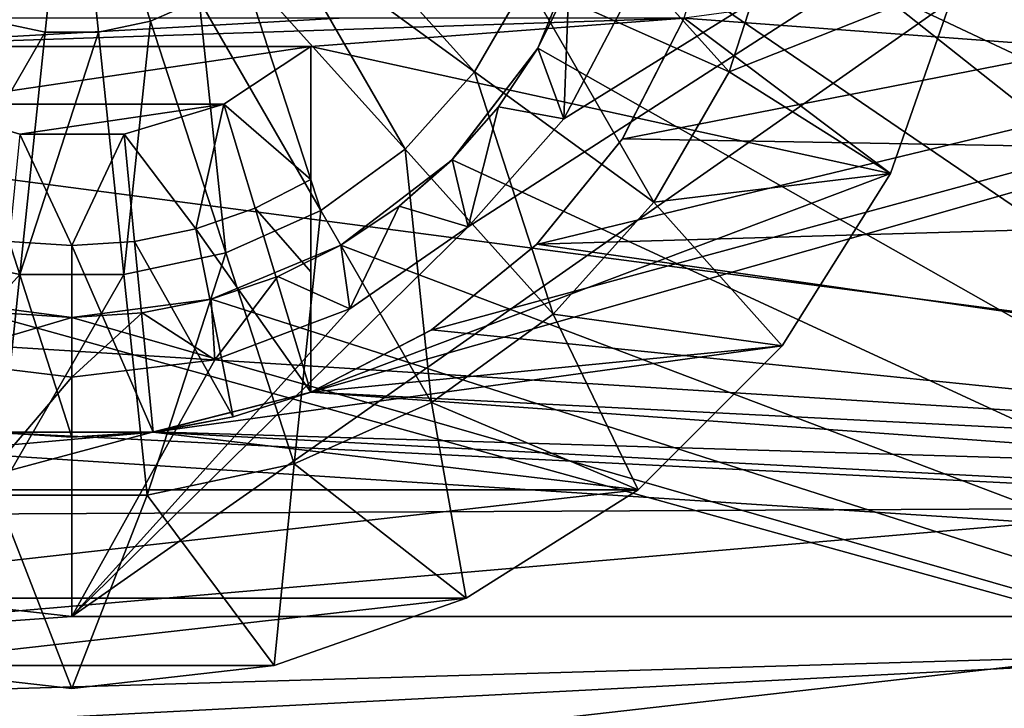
# Model space of a CAD drawing. Header units: millimetres. Extents: x -182 to 217, y -96 to 236.
# Tile 273 of 458: x 39.38 to 43.5, y -3.88 to -1.01. Entities that reach past the tile are written whole.
import ezdxf

# ---------------------------------------------------------------- set-up
doc = ezdxf.new("R2010")
doc.units = ezdxf.units.MM
doc.header["$LTSCALE"] = 52.148148
for name, color, linetype in [('705', 7, 'CONTINUOUS'), ('706', 7, 'CONTINUOUS'), ('712', 7, 'CONTINUOUS'), ('717', 7, 'CONTINUOUS'), ('718', 7, 'CONTINUOUS'), ('720', 7, 'CONTINUOUS'), ('722', 7, 'CONTINUOUS'), ('728', 7, 'CONTINUOUS'), ('729', 7, 'CONTINUOUS'), ('731', 7, 'CONTINUOUS'), ('732', 7, 'CONTINUOUS'), ('734', 7, 'CONTINUOUS'), ('735', 7, 'CONTINUOUS'), ('736', 7, 'CONTINUOUS'), ('737', 7, 'CONTINUOUS'), ('770', 7, 'CONTINUOUS'), ('772', 7, 'CONTINUOUS'), ('782', 7, 'CONTINUOUS'), ('783', 7, 'CONTINUOUS'), ('784', 7, 'CONTINUOUS'), ('792', 7, 'CONTINUOUS'), ('795', 7, 'CONTINUOUS'), ('798', 7, 'CONTINUOUS'), ('804', 7, 'CONTINUOUS')]:
    doc.layers.add(name, color=color, linetype=linetype)

msp = doc.modelspace()

# ---------------------------------------------------------------- linework, layer by layer
at = {"layer": '705', "color": 7, "linetype": 'CONTINUOUS', "true_color": 0xaaaaaa}
for points in [[(51.1411, 0, -22.5), (51.1403, -1.6654, -22.4383), (42.35, 0, -22.5), (51.1411, 0, -22.5)], [(42.35, 0, -22.5), (51.1403, -1.6654, -22.4383), (42.3026, -0.5082, -22.4943), (42.35, 0, -22.5)], [(42.3026, -0.5082, -22.4943), (51.1403, -1.6654, -22.4383), (42.1617, -1, -22.4778), (42.3026, -0.5082, -22.4943)], [(42.1617, -1, -22.4778), (51.1403, -1.6654, -22.4383), (41.9024, -1.5037, -22.4497), (42.1617, -1, -22.4778)], [(41.9024, -1.5037, -22.4497), (51.1403, -1.6654, -22.4383), (41.5445, -1.9445, -22.4158), (41.9024, -1.5037, -22.4497)], [(51.1403, -1.6654, -22.4383), (51.1395, -3.3218, -22.2534), (41.5445, -1.9445, -22.4158), (51.1403, -1.6654, -22.4383)], [(41.5445, -1.9445, -22.4158), (51.1395, -3.3218, -22.2534), (41.1037, -2.3025, -22.3819), (41.5445, -1.9445, -22.4158)], [(41.1037, -2.3025, -22.3819), (51.1395, -3.3218, -22.2534), (40.6, -2.5617, -22.3537), (41.1037, -2.3025, -22.3819)], [(40.6, -2.5617, -22.3537), (51.1395, -3.3218, -22.2534), (39.9399, -2.7289, -22.3339), (40.6, -2.5617, -22.3537)], [(51.1395, -3.3218, -22.2534), (31.897, -4.3172, -22.0819), (39.2601, -2.7289, -22.3339), (51.1395, -3.3218, -22.2534)], [(39.9399, -2.7289, -22.3339), (51.1395, -3.3218, -22.2534), (39.2601, -2.7289, -22.3339), (39.9399, -2.7289, -22.3339)], [(51.1389, -4.96, -21.9465), (31.897, -4.3172, -22.0819), (51.1395, -3.3218, -22.2534), (51.1389, -4.96, -21.9465)]]:
    msp.add_3dface(points, dxfattribs=at)
at = {"layer": '706', "color": 7, "linetype": 'CONTINUOUS', "true_color": 0xaaaaaa}
for points in [[(21.6, 1.6814, 22.4371), (21.6, -1.6814, 22.4371), (43.6, 0.0143, 22.5), (21.6, 1.6814, 22.4371)], [(43.6, 0.0143, 22.5), (21.6, -1.6814, 22.4371), (43.647, -3.1081, 22.2843), (43.6, 0.0143, 22.5)], [(21.6, -1.6814, 22.4371), (21.6, -5.0066, 21.9359), (43.647, -3.1081, 22.2843), (21.6, -1.6814, 22.4371)], [(43.647, -3.1081, 22.2843), (21.6, -5.0066, 21.9359), (43.7855, -6.18, 21.6346), (43.647, -3.1081, 22.2843)]]:
    msp.add_3dface(points, dxfattribs=at)
at = {"layer": '712', "color": 7, "linetype": 'CONTINUOUS', "true_color": 0xaaaaaa}
for points in [[(49.6, 0, 20.2668), (49.6, -3.0208, 20.0404), (26.5983, 0, 20.8691), (49.6, 0, 20.2668)], [(26.5983, 0, 20.8691), (49.6, -3.0208, 20.0404), (26.5983, -1.5713, 20.8099), (26.5983, 0, 20.8691)], [(49.6, -3.0208, -20.0404), (49.6, 0, -20.2668), (40.6, -2.5617, -20.3418), (49.6, -3.0208, -20.0404)], [(40.6, -2.5617, -20.3418), (49.6, 0, -20.2668), (41.1032, -2.3028, -20.3595), (40.6, -2.5617, -20.3418)], [(41.1032, -2.3028, -20.3595), (49.6, 0, -20.2668), (41.5436, -1.9455, -20.3851), (41.1032, -2.3028, -20.3595)], [(41.5436, -1.9455, -20.3851), (49.6, 0, -20.2668), (41.9018, -1.5047, -20.413), (41.5436, -1.9455, -20.3851)], [(41.9018, -1.5047, -20.413), (49.6, 0, -20.2668), (42.1617, -1, -20.4371), (41.9018, -1.5047, -20.413)], [(26.5983, -1.5713, 20.8099), (49.6, -3.0208, 20.0404), (26.5983, -3.1336, 20.6325), (26.5983, -1.5713, 20.8099)], [(39.9413, -2.7287, -20.3375), (49.6, -3.0208, -20.0404), (40.6, -2.5617, -20.3418), (39.9413, -2.7287, -20.3375)], [(49.6, -3.0208, -20.0404), (39.9413, -2.7287, -20.3375), (30.9771, -5.135, -20.1092), (49.6, -3.0208, -20.0404)], [(39.9413, -2.7287, -20.3375), (39.2612, -2.7291, -20.3554), (30.9771, -5.135, -20.1092), (39.9413, -2.7287, -20.3375)], [(49.6, -3.0208, 20.0404), (49.6, -5.974, 19.3663), (26.5983, -3.1336, 20.6325), (49.6, -3.0208, 20.0404)], [(49.6, -5.974, -19.3663), (49.6, -3.0208, -20.0404), (30.9771, -5.135, -20.1092), (49.6, -5.974, -19.3663)], [(26.5983, -3.1336, 20.6325), (49.6, -5.974, 19.3663), (26.5983, -4.6782, 20.338), (26.5983, -3.1336, 20.6325)]]:
    msp.add_3dface(points, dxfattribs=at)
at = {"layer": '717', "color": 7, "linetype": 'CONTINUOUS', "true_color": 0xaaaaaa}
for points in [[(39.6, -3.5, -7), (32.6, -4, -7), (38.8211, -3.4122, -7), (39.6, -3.5, -7)], [(49.6, -3.5, -7), (49.6, -4, -7), (32.6, -4, -7), (49.6, -3.5, -7)], [(49.6, -3.5, -7), (32.6, -4, -7), (39.6, -3.5, -7), (49.6, -3.5, -7)]]:
    msp.add_3dface(points, dxfattribs=at)
at = {"layer": '718', "color": 7, "linetype": 'CONTINUOUS', "true_color": 0xaaaaaa}
for points in [[(49.6, -4, 7), (49.6, 4, 7), (32.6, 4, 7), (49.6, -4, 7)], [(49.6, -4, 7), (32.6, 4, 7), (32.6, -4, 7), (49.6, -4, 7)]]:
    msp.add_3dface(points, dxfattribs=at)
at = {"layer": '720', "color": 7, "linetype": 'CONTINUOUS', "true_color": 0xaaaaaa}
for points in [[(32.6, -4.55, 4.55), (32.6, 4.55, 4.55), (47.6, 4.55, 4.55), (32.6, -4.55, 4.55)], [(47.6, -4.55, 4.55), (32.6, -4.55, 4.55), (47.6, 4.55, 4.55), (47.6, -4.55, 4.55)]]:
    msp.add_3dface(points, dxfattribs=at)
at = {"layer": '722', "color": 7, "linetype": 'CONTINUOUS', "true_color": 0xaaaaaa}
for points in [[(47.6, -4.55, -4.55), (47.6, 4.55, -4.55), (41.191, 1.591, -4.55), (47.6, -4.55, -4.55)], [(41.5486, 1.125, -4.55), (47.6, -4.55, -4.55), (41.191, 1.591, -4.55), (41.5486, 1.125, -4.55)], [(41.7733, 0.5824, -4.55), (47.6, -4.55, -4.55), (41.5486, 1.125, -4.55), (41.7733, 0.5824, -4.55)], [(41.85, 0, -4.55), (47.6, -4.55, -4.55), (41.7733, 0.5824, -4.55), (41.85, 0, -4.55)], [(41.7733, -0.5824, -4.55), (47.6, -4.55, -4.55), (41.85, 0, -4.55), (41.7733, -0.5824, -4.55)], [(41.5486, -1.125, -4.55), (47.6, -4.55, -4.55), (41.7733, -0.5824, -4.55), (41.5486, -1.125, -4.55)], [(41.191, -1.591, -4.55), (47.6, -4.55, -4.55), (41.5486, -1.125, -4.55), (41.191, -1.591, -4.55)], [(40.725, -1.9485, -4.55), (47.6, -4.55, -4.55), (41.191, -1.591, -4.55), (40.725, -1.9485, -4.55)], [(40.1823, -2.1733, -4.55), (47.6, -4.55, -4.55), (40.725, -1.9485, -4.55), (40.1823, -2.1733, -4.55)], [(32.6, -4.55, -4.55), (47.6, -4.55, -4.55), (39.0177, -2.1733, -4.55), (32.6, -4.55, -4.55)], [(47.6, -4.55, -4.55), (39.6, -2.25, -4.55), (39.0177, -2.1733, -4.55), (47.6, -4.55, -4.55)], [(39.6, -2.25, -4.55), (47.6, -4.55, -4.55), (40.1823, -2.1733, -4.55), (39.6, -2.25, -4.55)]]:
    msp.add_3dface(points, dxfattribs=at)
at = {"layer": '728', "color": 7, "linetype": 'CONTINUOUS', "true_color": 0xaaaaaa}
for points in [[(49.6, 3.5, -8.5), (49.6, -3.5, -8.5), (39.6, -3.5, -8.5), (49.6, 3.5, -8.5)], [(49.6, 3.5, -8.5), (39.6, -3.5, -8.5), (41.2579, -1.8712, -8.5), (49.6, 3.5, -8.5)], [(41.6575, -1.42, -8.5), (49.6, 3.5, -8.5), (41.2579, -1.8712, -8.5), (41.6575, -1.42, -8.5)], [(41.9376, -0.8864, -8.5), (49.6, 3.5, -8.5), (41.6575, -1.42, -8.5), (41.9376, -0.8864, -8.5)], [(41.2579, -1.8712, -8.5), (39.6, -3.5, -8.5), (40.762, -2.2136, -8.5), (41.2579, -1.8712, -8.5)], [(40.762, -2.2136, -8.5), (39.6, -3.5, -8.5), (40.1984, -2.4273, -8.5), (40.762, -2.2136, -8.5)], [(39.6, -2.5, -8.5), (38.821, -3.4122, -8.5), (39.0016, -2.4273, -8.5), (39.6, -2.5, -8.5)], [(39.6, -3.5, -8.5), (39.6, -2.5, -8.5), (40.1984, -2.4273, -8.5), (39.6, -3.5, -8.5)], [(39.6, -3.5, -8.5), (38.821, -3.4122, -8.5), (39.6, -2.5, -8.5), (39.6, -3.5, -8.5)]]:
    msp.add_3dface(points, dxfattribs=at)
at = {"layer": '729', "color": 7, "linetype": 'CONTINUOUS', "true_color": 0xaaaaaa}
for points in [[(38.8211, -3.4122, -7), (38.821, -3.4122, -8.5), (39.6, -3.5, -8.5), (38.8211, -3.4122, -7)], [(39.6, -3.5, -7), (38.8211, -3.4122, -7), (39.6, -3.5, -8.5), (39.6, -3.5, -7)]]:
    msp.add_3dface(points, dxfattribs=at)
at = {"layer": '731', "color": 7, "linetype": 'CONTINUOUS', "true_color": 0xaaaaaa}
for points in [[(49.6, -3.5, -8.5), (49.6, -3.5, -7), (39.6, -3.5, -7), (49.6, -3.5, -8.5)], [(49.6, -3.5, -8.5), (39.6, -3.5, -7), (39.6, -3.5, -8.5), (49.6, -3.5, -8.5)]]:
    msp.add_3dface(points, dxfattribs=at)
at = {"layer": '732', "color": 7, "linetype": 'CONTINUOUS', "true_color": 0xaaaaaa}
for points in [[(41.9024, -1.5037, -22.4497), (41.9018, -1.5047, -20.413), (42.1617, -1, -20.4371), (41.9024, -1.5037, -22.4497)], [(42.1617, -1, -22.4778), (41.9024, -1.5037, -22.4497), (42.1617, -1, -20.4371), (42.1617, -1, -22.4778)], [(41.5445, -1.9445, -22.4158), (41.5436, -1.9455, -20.3851), (41.9018, -1.5047, -20.413), (41.5445, -1.9445, -22.4158)], [(41.9024, -1.5037, -22.4497), (41.5445, -1.9445, -22.4158), (41.9018, -1.5047, -20.413), (41.9024, -1.5037, -22.4497)], [(41.1037, -2.3025, -22.3819), (41.1032, -2.3028, -20.3595), (41.5436, -1.9455, -20.3851), (41.1037, -2.3025, -22.3819)], [(41.5445, -1.9445, -22.4158), (41.1037, -2.3025, -22.3819), (41.5436, -1.9455, -20.3851), (41.5445, -1.9445, -22.4158)], [(41.1037, -2.3025, -22.3819), (40.6, -2.5617, -22.3537), (41.1032, -2.3028, -20.3595), (41.1037, -2.3025, -22.3819)], [(40.6, -2.5617, -22.3537), (40.6, -2.5617, -20.3418), (41.1032, -2.3028, -20.3595), (40.6, -2.5617, -22.3537)]]:
    msp.add_3dface(points, dxfattribs=at)
at = {"layer": '734', "color": 7, "linetype": 'CONTINUOUS', "true_color": 0xaaaaaa}
for points in [[(39.0177, -2.1733, -4.55), (39.6, -2.25, -4.55), (39.3064, -2.2308, -8.25), (39.0177, -2.1733, -4.55)], [(39.3064, -2.2308, -8.25), (39.6, -2.25, -4.55), (39.6, -2.25, -8.25), (39.3064, -2.2308, -8.25)]]:
    msp.add_3dface(points, dxfattribs=at)
at = {"layer": '735', "color": 7, "linetype": 'CONTINUOUS', "true_color": 0xaaaaaa}
for points in [[(39.0016, -2.4273, -8.5), (39.3064, -2.2308, -8.25), (39.6, -2.25, -8.25), (39.0016, -2.4273, -8.5)], [(39.6, -2.5, -8.5), (39.0016, -2.4273, -8.5), (39.6, -2.25, -8.25), (39.6, -2.5, -8.5)]]:
    msp.add_3dface(points, dxfattribs=at)
at = {"layer": '736', "color": 7, "linetype": 'CONTINUOUS', "true_color": 0xaaaaaa}
for points in [[(41.5486, -1.125, -4.55), (41.7733, -0.5824, -4.55), (41.5486, -1.1249, -8.25), (41.5486, -1.125, -4.55)], [(41.5486, -1.1249, -8.25), (41.7733, -0.5824, -4.55), (41.6787, -0.8612, -8.25), (41.5486, -1.1249, -8.25)], [(41.191, -1.591, -4.55), (41.5486, -1.125, -4.55), (41.1911, -1.5908, -8.25), (41.191, -1.591, -4.55)], [(41.1911, -1.5908, -8.25), (41.5486, -1.125, -4.55), (41.3849, -1.3699, -8.25), (41.1911, -1.5908, -8.25)], [(41.3849, -1.3699, -8.25), (41.5486, -1.125, -4.55), (41.5486, -1.1249, -8.25), (41.3849, -1.3699, -8.25)], [(40.725, -1.9485, -4.55), (41.191, -1.591, -4.55), (40.7252, -1.9485, -8.25), (40.725, -1.9485, -4.55)], [(40.7252, -1.9485, -8.25), (41.191, -1.591, -4.55), (40.9696, -1.7852, -8.25), (40.7252, -1.9485, -8.25)], [(40.9696, -1.7852, -8.25), (41.191, -1.591, -4.55), (41.1911, -1.5908, -8.25), (40.9696, -1.7852, -8.25)], [(40.1823, -2.1733, -4.55), (40.725, -1.9485, -4.55), (40.1824, -2.1733, -8.25), (40.1823, -2.1733, -4.55)], [(40.1824, -2.1733, -8.25), (40.725, -1.9485, -4.55), (40.4609, -2.0788, -8.25), (40.1824, -2.1733, -8.25)], [(40.4609, -2.0788, -8.25), (40.725, -1.9485, -4.55), (40.7252, -1.9485, -8.25), (40.4609, -2.0788, -8.25)], [(39.6, -2.25, -4.55), (40.1823, -2.1733, -4.55), (39.6, -2.25, -8.25), (39.6, -2.25, -4.55)], [(39.6, -2.25, -8.25), (40.1823, -2.1733, -4.55), (39.8936, -2.2308, -8.25), (39.6, -2.25, -8.25)], [(39.8936, -2.2308, -8.25), (40.1823, -2.1733, -4.55), (40.1824, -2.1733, -8.25), (39.8936, -2.2308, -8.25)]]:
    msp.add_3dface(points, dxfattribs=at)
at = {"layer": '737', "color": 7, "linetype": 'CONTINUOUS', "true_color": 0xaaaaaa}
for points in [[(41.6575, -1.42, -8.5), (41.5486, -1.1249, -8.25), (41.6787, -0.8612, -8.25), (41.6575, -1.42, -8.5)], [(41.9376, -0.8864, -8.5), (41.6575, -1.42, -8.5), (41.6787, -0.8612, -8.25), (41.9376, -0.8864, -8.5)], [(41.6575, -1.42, -8.5), (41.3849, -1.3699, -8.25), (41.5486, -1.1249, -8.25), (41.6575, -1.42, -8.5)], [(41.2579, -1.8712, -8.5), (41.1911, -1.5908, -8.25), (41.3849, -1.3699, -8.25), (41.2579, -1.8712, -8.5)], [(41.6575, -1.42, -8.5), (41.2579, -1.8712, -8.5), (41.3849, -1.3699, -8.25), (41.6575, -1.42, -8.5)], [(41.2579, -1.8712, -8.5), (40.9696, -1.7852, -8.25), (41.1911, -1.5908, -8.25), (41.2579, -1.8712, -8.5)], [(40.762, -2.2136, -8.5), (40.7252, -1.9485, -8.25), (40.9696, -1.7852, -8.25), (40.762, -2.2136, -8.5)], [(41.2579, -1.8712, -8.5), (40.762, -2.2136, -8.5), (40.9696, -1.7852, -8.25), (41.2579, -1.8712, -8.5)], [(40.762, -2.2136, -8.5), (40.4609, -2.0788, -8.25), (40.7252, -1.9485, -8.25), (40.762, -2.2136, -8.5)], [(40.1984, -2.4273, -8.5), (40.1824, -2.1733, -8.25), (40.4609, -2.0788, -8.25), (40.1984, -2.4273, -8.5)], [(40.762, -2.2136, -8.5), (40.1984, -2.4273, -8.5), (40.4609, -2.0788, -8.25), (40.762, -2.2136, -8.5)], [(40.1984, -2.4273, -8.5), (39.8936, -2.2308, -8.25), (40.1824, -2.1733, -8.25), (40.1984, -2.4273, -8.5)], [(40.1984, -2.4273, -8.5), (39.6, -2.5, -8.5), (39.8936, -2.2308, -8.25), (40.1984, -2.4273, -8.5)], [(39.6, -2.5, -8.5), (39.6, -2.25, -8.25), (39.8936, -2.2308, -8.25), (39.6, -2.5, -8.5)]]:
    msp.add_3dface(points, dxfattribs=at)
at = {"layer": '770', "color": 7, "linetype": 'CONTINUOUS', "true_color": 0xaaaaaa}
for points in [[(43.0237, -1.6488, -22.5), (43.3047, -0.8456, -22.5), (42.1617, -1, -22.5), (43.0237, -1.6488, -22.5)], [(38.482, -1, -22.5), (38.6, -1.118, -22.5), (40.718, -1, -22.5), (38.482, -1, -22.5)], [(38.6, -1.118, -22.5), (40.6, -1.118, -22.5), (42.1617, -1, -22.5), (38.6, -1.118, -22.5)], [(38.6, -1.118, -22.5), (42.1617, -1, -22.5), (40.718, -1, -22.5), (38.6, -1.118, -22.5)], [(40.6, -1.118, -22.5), (43.0237, -1.6488, -22.5), (42.1617, -1, -22.5), (40.6, -1.118, -22.5)], [(38.964, -1.3585, -22.5), (40.6, -1.118, -22.5), (38.6, -1.118, -22.5), (38.964, -1.3585, -22.5)], [(40.236, -1.3585, -22.5), (40.6, -1.118, -22.5), (38.964, -1.3585, -22.5), (40.236, -1.3585, -22.5)], [(40.6, -2.5617, -22.5), (43.0237, -1.6488, -22.5), (40.6, -1.118, -22.5), (40.6, -2.5617, -22.5)], [(39.3818, -1.4841, -22.5), (40.236, -1.3585, -22.5), (38.964, -1.3585, -22.5), (39.3818, -1.4841, -22.5)], [(39.8182, -1.4841, -22.5), (40.236, -1.3585, -22.5), (39.3818, -1.4841, -22.5), (39.8182, -1.4841, -22.5)], [(42.571, -2.3693, -22.5), (43.0237, -1.6488, -22.5), (40.6, -2.5617, -22.5), (42.571, -2.3693, -22.5)], [(41.9693, -2.971, -22.5), (42.571, -2.3693, -22.5), (39.9402, -2.7289, -22.5), (41.9693, -2.971, -22.5)], [(39.9402, -2.7289, -22.5), (42.571, -2.3693, -22.5), (40.6, -2.5617, -22.5), (39.9402, -2.7289, -22.5)], [(37.2307, -2.971, -22.5), (41.9693, -2.971, -22.5), (39.9402, -2.7289, -22.5), (37.2307, -2.971, -22.5)], [(39.2598, -2.7289, -22.5), (37.2307, -2.971, -22.5), (39.9402, -2.7289, -22.5), (39.2598, -2.7289, -22.5)], [(37.9512, -3.4237, -22.5), (41.9693, -2.971, -22.5), (37.2307, -2.971, -22.5), (37.9512, -3.4237, -22.5)], [(41.2488, -3.4237, -22.5), (41.9693, -2.971, -22.5), (37.9512, -3.4237, -22.5), (41.2488, -3.4237, -22.5)], [(38.7544, -3.7047, -22.5), (41.2488, -3.4237, -22.5), (37.9512, -3.4237, -22.5), (38.7544, -3.7047, -22.5)], [(40.4456, -3.7047, -22.5), (41.2488, -3.4237, -22.5), (38.7544, -3.7047, -22.5), (40.4456, -3.7047, -22.5)], [(39.6, -3.8, -22.5), (40.4456, -3.7047, -22.5), (38.7544, -3.7047, -22.5), (39.6, -3.8, -22.5)]]:
    msp.add_3dface(points, dxfattribs=at)
at = {"layer": '772', "color": 7, "linetype": 'CONTINUOUS', "true_color": 0xaaaaaa}
for points in [[(39.6, 0, -24.5), (39.2711, -1.0121, -24.3877), (39.0679, -0.9216, -24.3877), (39.6, 0, -24.5)], [(39.6, 0, -24.5), (39.4888, -1.0584, -24.3877), (39.2711, -1.0121, -24.3877), (39.6, 0, -24.5)], [(39.6, 0, -24.5), (39.7112, -1.0584, -24.3877), (39.4888, -1.0584, -24.3877), (39.6, 0, -24.5)], [(39.6, 0, -24.5), (40.1321, -0.9216, -24.3877), (39.9289, -1.0121, -24.3877), (39.6, 0, -24.5)], [(39.6, 0, -24.5), (39.9289, -1.0121, -24.3877), (39.7112, -1.0584, -24.3877), (39.6, 0, -24.5)], [(40.5722, -0.4328, -24.3877), (41.2847, -1.224, -24.0552), (40.4609, -0.6255, -24.3877), (40.5722, -0.4328, -24.3877)], [(41.5024, -0.847, -24.0552), (41.2847, -1.224, -24.0552), (40.5722, -0.4328, -24.3877), (41.5024, -0.847, -24.0552)], [(41.6369, -0.433, -24.0552), (42.3486, -1.2238, -23.5172), (41.5024, -0.847, -24.0552), (41.6369, -0.433, -24.0552)], [(42.543, -0.6256, -23.5172), (42.3486, -1.2238, -23.5172), (41.6369, -0.433, -24.0552), (42.543, -0.6256, -23.5172)], [(40.4609, -0.6255, -24.3877), (40.9934, -1.5476, -24.0552), (40.3121, -0.7908, -24.3877), (40.4609, -0.6255, -24.3877)], [(41.2847, -1.224, -24.0552), (40.9934, -1.5476, -24.0552), (40.4609, -0.6255, -24.3877), (41.2847, -1.224, -24.0552)], [(42.3486, -1.2238, -23.5172), (42.543, -0.6256, -23.5172), (43.3047, -0.8456, -22.8), (42.3486, -1.2238, -23.5172)], [(40.3121, -0.7908, -24.3877), (40.6412, -1.8034, -24.0552), (40.1321, -0.9216, -24.3877), (40.3121, -0.7908, -24.3877)], [(40.9934, -1.5476, -24.0552), (40.6412, -1.8034, -24.0552), (40.3121, -0.7908, -24.3877), (40.9934, -1.5476, -24.0552)], [(41.5024, -0.847, -24.0552), (42.0341, -1.7685, -23.5172), (41.2847, -1.224, -24.0552), (41.5024, -0.847, -24.0552)], [(42.3486, -1.2238, -23.5172), (42.0341, -1.7685, -23.5172), (41.5024, -0.847, -24.0552), (42.3486, -1.2238, -23.5172)], [(43.0237, -1.6488, -22.8), (42.3486, -1.2238, -23.5172), (43.3047, -0.8456, -22.8), (43.0237, -1.6488, -22.8)], [(40.1321, -0.9216, -24.3877), (40.2435, -1.9805, -24.0552), (39.9289, -1.0121, -24.3877), (40.1321, -0.9216, -24.3877)], [(40.6412, -1.8034, -24.0552), (40.2435, -1.9805, -24.0552), (40.1321, -0.9216, -24.3877), (40.6412, -1.8034, -24.0552)], [(39.4888, -1.0584, -24.3877), (38.9565, -1.9805, -24.0552), (39.2711, -1.0121, -24.3877), (39.4888, -1.0584, -24.3877)], [(39.9289, -1.0121, -24.3877), (39.8177, -2.071, -24.0552), (39.7112, -1.0584, -24.3877), (39.9289, -1.0121, -24.3877)], [(40.2435, -1.9805, -24.0552), (39.8177, -2.071, -24.0552), (39.9289, -1.0121, -24.3877), (40.2435, -1.9805, -24.0552)], [(39.3823, -2.071, -24.0552), (38.9565, -1.9805, -24.0552), (39.4888, -1.0584, -24.3877), (39.3823, -2.071, -24.0552)], [(39.8177, -2.071, -24.0552), (39.3823, -2.071, -24.0552), (39.7112, -1.0584, -24.3877), (39.8177, -2.071, -24.0552)], [(39.7112, -1.0584, -24.3877), (39.3823, -2.071, -24.0552), (39.4888, -1.0584, -24.3877), (39.7112, -1.0584, -24.3877)], [(41.2847, -1.224, -24.0552), (41.6132, -2.2359, -23.5172), (40.9934, -1.5476, -24.0552), (41.2847, -1.224, -24.0552)], [(42.0341, -1.7685, -23.5172), (41.6132, -2.2359, -23.5172), (41.2847, -1.224, -24.0552), (42.0341, -1.7685, -23.5172)], [(42.0341, -1.7685, -23.5172), (42.3486, -1.2238, -23.5172), (43.0237, -1.6488, -22.8), (42.0341, -1.7685, -23.5172)], [(40.9934, -1.5476, -24.0552), (41.1044, -2.6056, -23.5172), (40.6412, -1.8034, -24.0552), (40.9934, -1.5476, -24.0552)], [(41.6132, -2.2359, -23.5172), (41.1044, -2.6056, -23.5172), (40.9934, -1.5476, -24.0552), (41.6132, -2.2359, -23.5172)], [(42.571, -2.3693, -22.8), (42.0341, -1.7685, -23.5172), (43.0237, -1.6488, -22.8), (42.571, -2.3693, -22.8)], [(41.6132, -2.2359, -23.5172), (42.0341, -1.7685, -23.5172), (42.571, -2.3693, -22.8), (41.6132, -2.2359, -23.5172)], [(40.6412, -1.8034, -24.0552), (40.5297, -2.8615, -23.5172), (40.2435, -1.9805, -24.0552), (40.6412, -1.8034, -24.0552)], [(41.1044, -2.6056, -23.5172), (40.5297, -2.8615, -23.5172), (40.6412, -1.8034, -24.0552), (41.1044, -2.6056, -23.5172)], [(39.3823, -2.071, -24.0552), (38.6703, -2.8615, -23.5172), (38.9565, -1.9805, -24.0552), (39.3823, -2.071, -24.0552)], [(40.2435, -1.9805, -24.0552), (39.9145, -2.9923, -23.5172), (39.8177, -2.071, -24.0552), (40.2435, -1.9805, -24.0552)], [(40.5297, -2.8615, -23.5172), (39.9145, -2.9923, -23.5172), (40.2435, -1.9805, -24.0552), (40.5297, -2.8615, -23.5172)], [(39.2855, -2.9923, -23.5172), (38.6703, -2.8615, -23.5172), (39.3823, -2.071, -24.0552), (39.2855, -2.9923, -23.5172)], [(39.9145, -2.9923, -23.5172), (39.2855, -2.9923, -23.5172), (39.8177, -2.071, -24.0552), (39.9145, -2.9923, -23.5172)], [(39.8177, -2.071, -24.0552), (39.2855, -2.9923, -23.5172), (39.3823, -2.071, -24.0552), (39.8177, -2.071, -24.0552)], [(41.1044, -2.6056, -23.5172), (41.6132, -2.2359, -23.5172), (41.9693, -2.971, -22.8), (41.1044, -2.6056, -23.5172)], [(41.9693, -2.971, -22.8), (41.6132, -2.2359, -23.5172), (42.571, -2.3693, -22.8), (41.9693, -2.971, -22.8)], [(40.5297, -2.8615, -23.5172), (41.1044, -2.6056, -23.5172), (41.2488, -3.4237, -22.8), (40.5297, -2.8615, -23.5172)], [(41.2488, -3.4237, -22.8), (41.1044, -2.6056, -23.5172), (41.9693, -2.971, -22.8), (41.2488, -3.4237, -22.8)], [(39.9145, -2.9923, -23.5172), (40.5297, -2.8615, -23.5172), (40.4456, -3.7047, -22.8), (39.9145, -2.9923, -23.5172)], [(40.4456, -3.7047, -22.8), (40.5297, -2.8615, -23.5172), (41.2488, -3.4237, -22.8), (40.4456, -3.7047, -22.8)], [(38.7544, -3.7047, -22.8), (39.2855, -2.9923, -23.5172), (39.6, -3.8, -22.8), (38.7544, -3.7047, -22.8)], [(39.2855, -2.9923, -23.5172), (39.9145, -2.9923, -23.5172), (39.6, -3.8, -22.8), (39.2855, -2.9923, -23.5172)], [(39.6, -3.8, -22.8), (39.9145, -2.9923, -23.5172), (40.4456, -3.7047, -22.8), (39.6, -3.8, -22.8)]]:
    msp.add_3dface(points, dxfattribs=at)
at = {"layer": '782', "color": 7, "linetype": 'CONTINUOUS', "true_color": 0xaaaaaa}
for points in [[(40.6, -2.5617, -22.3537), (39.9399, -2.7289, -22.3339), (40.6, -2.5617, -22.5), (40.6, -2.5617, -22.3537)], [(39.9399, -2.7289, -22.3339), (39.9402, -2.7289, -22.5), (40.6, -2.5617, -22.5), (39.9399, -2.7289, -22.3339)], [(39.2601, -2.7289, -22.3339), (39.2598, -2.7289, -22.5), (39.9402, -2.7289, -22.5), (39.2601, -2.7289, -22.3339)], [(39.9399, -2.7289, -22.3339), (39.2601, -2.7289, -22.3339), (39.9402, -2.7289, -22.5), (39.9399, -2.7289, -22.3339)]]:
    msp.add_3dface(points, dxfattribs=at)
at = {"layer": '783', "color": 7, "linetype": 'CONTINUOUS', "true_color": 0xaaaaaa}
for points in [[(40.6, -2.5617, -20.3418), (40.6, -2.5617, -22.3537), (40.6, -1.118, -19.5), (40.6, -2.5617, -20.3418)], [(40.6, -2.5617, -22.3537), (40.6, -2.5617, -22.5), (40.6, -1.118, -19.5), (40.6, -2.5617, -22.3537)], [(40.6, -2.5617, -20.3), (40.6, -2.5617, -20.3418), (40.6, -1.118, -19.5), (40.6, -2.5617, -20.3)], [(40.6, -2.5617, -22.5), (40.6, -1.118, -22.5), (40.6, -1.118, -19.5), (40.6, -2.5617, -22.5)], [(40.6, -2.0589, -19.8389), (40.6, -2.5617, -20.3), (40.6, -1.118, -19.5), (40.6, -2.0589, -19.8389)], [(40.6, -1.6741, -19.5), (40.6, -2.0589, -19.8389), (40.6, -1.118, -19.5), (40.6, -1.6741, -19.5)]]:
    msp.add_3dface(points, dxfattribs=at)
at = {"layer": '784', "color": 7, "linetype": 'CONTINUOUS', "true_color": 0xaaaaaa}
for points in [[(40.6, -1.118, -22.5), (40.236, -1.3585, -22.5), (40.6, -1.118, -19.5), (40.6, -1.118, -22.5)], [(40.6, -1.118, -19.5), (40.236, -1.3585, -22.5), (40.236, -1.3585, -19.5), (40.6, -1.118, -19.5)], [(39.3818, -1.4841, -22.5), (38.964, -1.3585, -22.5), (39.3818, -1.484, -19.5), (39.3818, -1.4841, -22.5)], [(40.236, -1.3585, -22.5), (39.8182, -1.4841, -22.5), (40.236, -1.3585, -19.5), (40.236, -1.3585, -22.5)], [(40.236, -1.3585, -19.5), (39.8182, -1.4841, -22.5), (39.8182, -1.484, -19.5), (40.236, -1.3585, -19.5)], [(39.8182, -1.4841, -22.5), (39.3818, -1.4841, -22.5), (39.8182, -1.484, -19.5), (39.8182, -1.4841, -22.5)], [(39.8182, -1.484, -19.5), (39.3818, -1.4841, -22.5), (39.3818, -1.484, -19.5), (39.8182, -1.484, -19.5)]]:
    msp.add_3dface(points, dxfattribs=at)
at = {"layer": '792', "color": 7, "linetype": 'CONTINUOUS', "true_color": 0xaaaaaa}
for points in [[(40.6, -2.0589, -19.8389), (40.6, -1.6741, -19.5), (40.3663, -1.7931, -19.5), (40.6, -2.0589, -19.8389)], [(40.1187, -1.8797, -19.5), (40.6, -2.5617, -20.3), (40.3663, -1.7931, -19.5), (40.1187, -1.8797, -19.5)], [(40.6, -2.5617, -20.3), (40.6, -2.0589, -19.8389), (40.3663, -1.7931, -19.5), (40.6, -2.5617, -20.3)], [(39.8617, -1.9324, -19.5), (40.2753, -2.6658, -20.3), (40.1187, -1.8797, -19.5), (39.8617, -1.9324, -19.5)], [(40.2753, -2.6658, -20.3), (40.6, -2.5617, -20.3), (40.1187, -1.8797, -19.5), (40.2753, -2.6658, -20.3)], [(39.2597, -2.7289, -20.3), (39.6, -2.75, -20.3), (39.3383, -1.9324, -19.5), (39.2597, -2.7289, -20.3)], [(39.3383, -1.9324, -19.5), (39.6, -2.75, -20.3), (39.6, -1.95, -19.5), (39.3383, -1.9324, -19.5)], [(39.6, -1.95, -19.5), (39.9403, -2.7289, -20.3), (39.8617, -1.9324, -19.5), (39.6, -1.95, -19.5)], [(39.9403, -2.7289, -20.3), (40.2753, -2.6658, -20.3), (39.8617, -1.9324, -19.5), (39.9403, -2.7289, -20.3)], [(39.6, -2.75, -20.3), (39.9403, -2.7289, -20.3), (39.6, -1.95, -19.5), (39.6, -2.75, -20.3)]]:
    msp.add_3dface(points, dxfattribs=at)
at = {"layer": '795', "color": 7, "linetype": 'CONTINUOUS', "true_color": 0xaaaaaa}
for points in [[(43.3047, -0.8456, -22.5), (43.0237, -1.6488, -22.5), (43.3047, -0.8456, -22.8), (43.3047, -0.8456, -22.5)], [(43.0237, -1.6488, -22.5), (43.0237, -1.6488, -22.8), (43.3047, -0.8456, -22.8), (43.0237, -1.6488, -22.5)], [(43.0237, -1.6488, -22.5), (42.571, -2.3693, -22.5), (43.0237, -1.6488, -22.8), (43.0237, -1.6488, -22.5)], [(42.571, -2.3693, -22.5), (42.571, -2.3693, -22.8), (43.0237, -1.6488, -22.8), (42.571, -2.3693, -22.5)], [(42.571, -2.3693, -22.5), (41.9693, -2.971, -22.5), (42.571, -2.3693, -22.8), (42.571, -2.3693, -22.5)], [(41.9693, -2.971, -22.5), (41.9693, -2.971, -22.8), (42.571, -2.3693, -22.8), (41.9693, -2.971, -22.5)], [(41.9693, -2.971, -22.5), (41.2488, -3.4237, -22.5), (41.9693, -2.971, -22.8), (41.9693, -2.971, -22.5)], [(41.2488, -3.4237, -22.5), (41.2488, -3.4237, -22.8), (41.9693, -2.971, -22.8), (41.2488, -3.4237, -22.5)], [(41.2488, -3.4237, -22.5), (40.4456, -3.7047, -22.5), (41.2488, -3.4237, -22.8), (41.2488, -3.4237, -22.5)], [(40.4456, -3.7047, -22.5), (40.4456, -3.7047, -22.8), (41.2488, -3.4237, -22.8), (40.4456, -3.7047, -22.5)], [(39.6, -3.8, -22.5), (38.7544, -3.7047, -22.5), (39.6, -3.8, -22.8), (39.6, -3.8, -22.5)], [(38.7544, -3.7047, -22.5), (38.7544, -3.7047, -22.8), (39.6, -3.8, -22.8), (38.7544, -3.7047, -22.5)], [(40.4456, -3.7047, -22.5), (39.6, -3.8, -22.5), (40.4456, -3.7047, -22.8), (40.4456, -3.7047, -22.5)], [(39.6, -3.8, -22.5), (39.6, -3.8, -22.8), (40.4456, -3.7047, -22.8), (39.6, -3.8, -22.5)]]:
    msp.add_3dface(points, dxfattribs=at)
at = {"layer": '798', "color": 7, "linetype": 'CONTINUOUS', "true_color": 0xaaaaaa}
for points in [[(40.6, -1.6741, -19.5), (40.6, -1.118, -19.5), (40.236, -1.3585, -19.5), (40.6, -1.6741, -19.5)], [(40.236, -1.3585, -19.5), (39.8182, -1.484, -19.5), (40.1187, -1.8797, -19.5), (40.236, -1.3585, -19.5)], [(40.236, -1.3585, -19.5), (40.1187, -1.8797, -19.5), (40.3663, -1.7931, -19.5), (40.236, -1.3585, -19.5)], [(40.6, -1.6741, -19.5), (40.236, -1.3585, -19.5), (40.3663, -1.7931, -19.5), (40.6, -1.6741, -19.5)], [(39.3818, -1.484, -19.5), (39.3383, -1.9324, -19.5), (39.6, -1.95, -19.5), (39.3818, -1.484, -19.5)], [(39.8182, -1.484, -19.5), (39.3818, -1.484, -19.5), (39.6, -1.95, -19.5), (39.8182, -1.484, -19.5)], [(39.8182, -1.484, -19.5), (39.6, -1.95, -19.5), (39.8617, -1.9324, -19.5), (39.8182, -1.484, -19.5)], [(39.8182, -1.484, -19.5), (39.8617, -1.9324, -19.5), (40.1187, -1.8797, -19.5), (39.8182, -1.484, -19.5)]]:
    msp.add_3dface(points, dxfattribs=at)
at = {"layer": '804', "color": 7, "linetype": 'CONTINUOUS', "true_color": 0xaaaaaa}
for points in [[(39.9413, -2.7287, -20.3375), (40.6, -2.5617, -20.3418), (40.2753, -2.6658, -20.3), (39.9413, -2.7287, -20.3375)], [(40.6, -2.5617, -20.3418), (40.6, -2.5617, -20.3), (40.2753, -2.6658, -20.3), (40.6, -2.5617, -20.3418)], [(39.9413, -2.7287, -20.3375), (40.2753, -2.6658, -20.3), (39.9403, -2.7289, -20.3), (39.9413, -2.7287, -20.3375)], [(39.2612, -2.7291, -20.3554), (39.6, -2.75, -20.3), (39.2597, -2.7289, -20.3), (39.2612, -2.7291, -20.3554)], [(39.2612, -2.7291, -20.3554), (39.9413, -2.7287, -20.3375), (39.6, -2.75, -20.3), (39.2612, -2.7291, -20.3554)], [(39.9413, -2.7287, -20.3375), (39.9403, -2.7289, -20.3), (39.6, -2.75, -20.3), (39.9413, -2.7287, -20.3375)]]:
    msp.add_3dface(points, dxfattribs=at)

doc.saveas('drawing.dxf')
